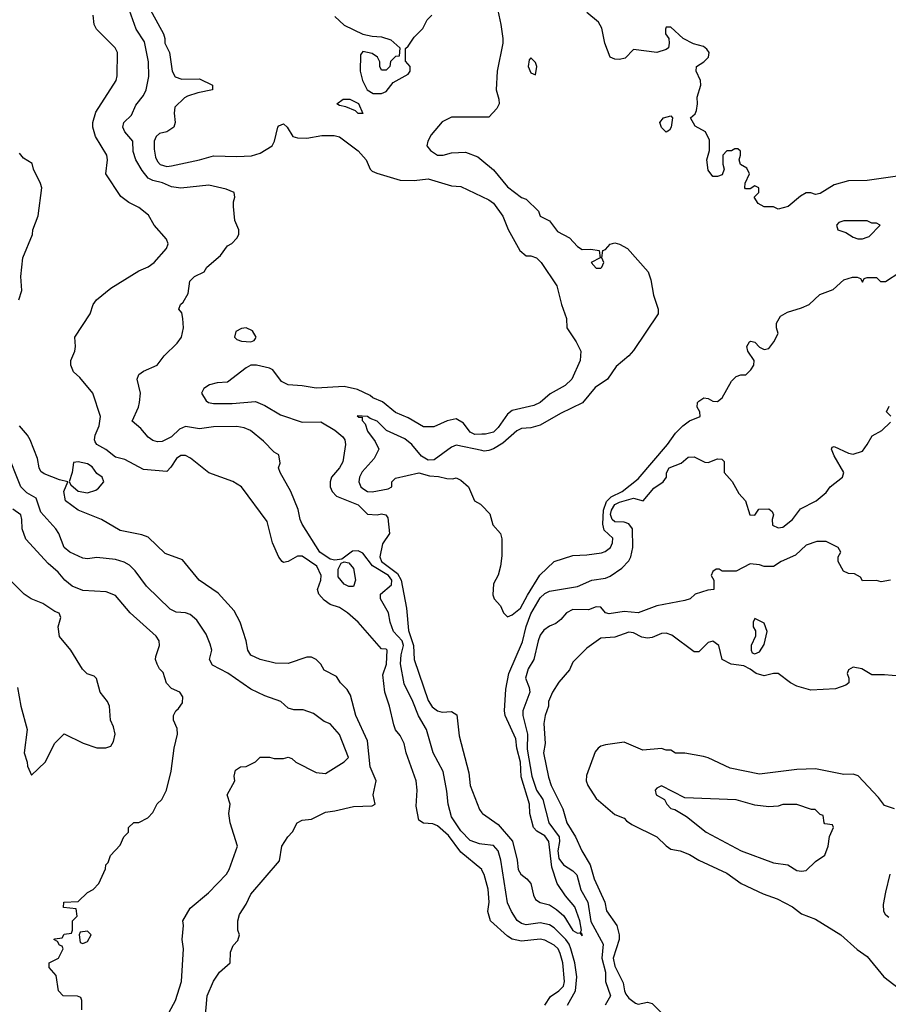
# Model space of a CAD drawing. Header units: inches. Extents: x 1793402 to 1900366, y 320852 to 470679.
# Tile 470 of 604: x 1868019 to 1871741, y 384313 to 388530. Entities that reach past the tile are written whole.
import ezdxf

# ---------------------------------------------------------------- set-up
doc = ezdxf.new("R2010")
doc.units = ezdxf.units.IN
doc.header["$MEASUREMENT"] = 0
doc.layers.add('B8368', color=7, linetype='Continuous')
doc.layers.add('B8378', color=7, linetype='Continuous')

msp = doc.modelspace()

# ---------------------------------------------------------------- linework, layer by layer
at = {"layer": 'B8368', "color": 4}
for points, elevation in [([(1868562.9, 388602.9), (1868635.3, 388470), (1868642, 388450), (1868642, 388430), (1868662, 388390), (1868673.2, 388310), (1868685.2, 388285.2), (1868714.6, 388274.6), (1868790, 388277.2), (1868846, 388250), (1868846, 388230), (1868783.1, 388216.9), (1868738, 388202), (1868725.2, 388194.8), (1868684.7, 388155.3), (1868680.9, 388130), (1868686, 388090), (1868679.6, 388070), (1868650, 388050.4), (1868618, 388042), (1868604, 388030), (1868596, 388010), (1868595.5, 387975.5), (1868601.5, 387941.5), (1868610, 387922), (1868622, 387910), (1868650, 387901.6), (1868670, 387904.2), (1868790.3, 387929.7), (1868850, 387947.6), (1868950, 387944.2), (1869012.4, 387947.6), (1869050, 387958), (1869101, 387990), (1869111, 388010), (1869125.5, 388070), (1869130, 388076), (1869150, 388083.7), (1869166, 388070), (1869189.4, 388029.4), (1869210, 388024), (1869250, 388022.7), (1869313.6, 388033.6), (1869366.4, 388033.6), (1869390, 388029), (1869470, 387968.7), (1869504, 387930), (1869521.2, 387890), (1869530, 387881.2), (1869550, 387872.7), (1869650, 387842.7), (1869710, 387841.2), (1869770, 387848.7), (1869870, 387819), (1869910, 387815.3), (1870000, 387773.1)], 208), ([(1870000, 384998.4), (1869990, 384999.6), (1869950, 385014.5), (1869910, 385056), (1869870, 385115.3), (1869855.1, 385170), (1869850, 385226), (1869834.5, 385310), (1869791.8, 385390), (1869762.7, 385490), (1869728.2, 385548.2), (1869704.5, 385610), (1869666.2, 385686.2), (1869651, 385771), (1869653.3, 385810), (1869664.2, 385850), (1869658, 385870), (1869621.6, 385910), (1869607.3, 385950), (1869599.5, 385990), (1869565.2, 386050), (1869565.2, 386070), (1869612, 386110), (1869613.8, 386130), (1869600.4, 386150), (1869530.6, 386190.6), (1869490, 386244.5), (1869470, 386255.6), (1869445.8, 386254.2), (1869399.8, 386220.2), (1869370, 386215.6), (1869350, 386219.6), (1869305.1, 386250), (1869229.4, 386370), (1869220.9, 386390), (1869212.5, 386432.5), (1869181.2, 386510), (1869135.3, 386590), (1869128.7, 386610), (1869135.3, 386630), (1869130, 386666), (1869110, 386678), (1869064.7, 386724.7), (1869008.7, 386770), (1868982, 386782), (1868950, 386787.3), (1868850, 386786.6), (1868790, 386777), (1868730, 386787), (1868704.4, 386775.6), (1868670, 386743.7), (1868630, 386724), (1868610, 386722), (1868590, 386728), (1868570, 386742), (1868538.7, 386778.7), (1868502, 386810), (1868529, 386870), (1868532.7, 386890), (1868537.2, 386930), (1868522.7, 386990), (1868529.3, 387010), (1868550, 387024.9), (1868608.7, 387050), (1868639, 387090), (1868694.7, 387145.3), (1868712.3, 387170), (1868722, 387210), (1868719, 387250), (1868714, 387274), (1868702, 387290), (1868708.7, 387310), (1868720.2, 387319.8), (1868742, 387358), (1868748.7, 387410), (1868768, 387430), (1868809.2, 387450.8), (1868822, 387470), (1868880.2, 387519.8), (1868910, 387562), (1868928.4, 387571.6), (1868950, 387594), (1868958, 387610), (1868958, 387630), (1868942, 387670), (1868935.3, 387730), (1868935.3, 387750), (1868942, 387770), (1868938, 387790), (1868904.7, 387804.7), (1868830, 387822), (1868710, 387809), (1868670, 387814), (1868631.4, 387831.4), (1868590, 387840.7), (1868570, 387851.8), (1868544.2, 387884.2), (1868517.6, 387930), (1868505.8, 387965.8), (1868503.7, 388010), (1868469.3, 388050), (1868460.9, 388070), (1868465.2, 388090), (1868498.4, 388121.6), (1868516.6, 388163.4), (1868550, 388206), (1868560.9, 388230), (1868573.4, 388286.6), (1868571.5, 388350), (1868554.8, 388434.7), (1868518, 388490), (1868489.5, 388569.5)], 212), ([(1870000, 384888), (1869999, 384890), (1869910, 384965.1), (1869856.2, 385036.2), (1869810, 385078), (1869790, 385086.3), (1869749.5, 385089.5), (1869730, 385102), (1869718.6, 385161.4), (1869722, 385230), (1869718, 385270), (1869676, 385390), (1869666.6, 385430), (1869650, 385464), (1869630, 385489), (1869622, 385510), (1869603.5, 385590), (1869584.2, 385650), (1869575.9, 385724.1), (1869591.6, 385770), (1869594, 385830), (1869590, 385834), (1869570, 385835.3), (1869470, 385949), (1869424, 385990), (1869390, 386012.7), (1869350, 386025.2), (1869324.4, 386044.4), (1869301.2, 386070), (1869295.1, 386090), (1869309.6, 386130), (1869311.6, 386150), (1869293.3, 386190), (1869230, 386232), (1869210, 386232.7), (1869170, 386209.3), (1869150, 386205.2), (1869144, 386210), (1869130, 386228.7), (1869102.7, 386290), (1869080.2, 386380.2), (1868970, 386528.7), (1868932.1, 386552.1), (1868830, 386589), (1868751.9, 386651.9), (1868730, 386664), (1868710, 386664), (1868691.3, 386650), (1868667.1, 386612.9), (1868650, 386595.3), (1868550, 386603.7), (1868470, 386647), (1868430, 386657), (1868388.6, 386688.6), (1868349.4, 386710), (1868342.7, 386722.7), (1868339.5, 386730), (1868342.9, 386750), (1868360.7, 386790), (1868365.1, 386830), (1868332.7, 386930), (1868277.6, 386997.6), (1868250, 387022), (1868238, 387050), (1868238, 387070), (1868256, 387110), (1868259.3, 387130), (1868256, 387170), (1868321.2, 387270), (1868334, 387310), (1868349, 387330), (1868410, 387380.7), (1868530, 387454.8), (1868570, 387471), (1868595.3, 387490), (1868648.7, 387550), (1868655.3, 387570), (1868648, 387590), (1868595.3, 387650), (1868572.1, 387692.1), (1868530, 387725.2), (1868486.8, 387746.8), (1868452.5, 387772.5), (1868389, 387870), (1868396, 387930), (1868392.7, 387950), (1868344, 388030), (1868333.2, 388070), (1868333.2, 388090), (1868345.6, 388134.4), (1868433.2, 388270), (1868437.2, 388290), (1868438, 388390), (1868428, 388410), (1868348.9, 388488.9), (1868338, 388510), (1868334, 388550)], 216), ([(1869370, 388543.7), (1869410, 388506), (1869490, 388468), (1869530, 388459), (1869570, 388457.2), (1869610, 388444), (1869648, 388410), (1869646, 388374), (1869630, 388372), (1869608.9, 388351.1), (1869606, 388330), (1869590, 388314), (1869570, 388314), (1869562, 388330), (1869562, 388350), (1869552, 388370), (1869530, 388384.7), (1869490, 388394), (1869480.4, 388379.6), (1869479, 388310), (1869489, 388270), (1869509, 388229), (1869534.6, 388214.6), (1869570, 388214), (1869590, 388222), (1869619.6, 388260.4), (1869683.6, 388296.4), (1869692, 388310), (1869692, 388330), (1869672.7, 388352.7), (1869672.7, 388407.3), (1869683.6, 388416.4), (1869710, 388455.3), (1869747.1, 388492.9), (1869766, 388530), (1869784.7, 388550)], 204), ([(1870000, 388112), (1869870, 388112), (1869830, 388092), (1869783.2, 388036.8), (1869768.7, 388010), (1869764, 387990), (1869779, 387970), (1869810, 387949.4), (1869834, 387950), (1869870, 387959.3), (1869930, 387962), (1869983.1, 387943.1), (1870000, 387928.9)], 204), ([(1868016, 387330), (1868029.2, 387370), (1868023.7, 387430), (1868032.7, 387510), (1868074, 387610), (1868075.3, 387630), (1868099, 387690), (1868114, 387810), (1868109.1, 387829.1), (1868078, 387890), (1868073.6, 387913.6), (1868036.4, 387936.4), (1868018, 387958)], 224), ([(1870000, 386754.9), (1869970, 386754), (1869950, 386762.8), (1869921.4, 386801.4), (1869890, 386821), (1869851.6, 386811.6), (1869793.6, 386786.4), (1869750, 386786), (1869684.5, 386824.5), (1869630, 386848), (1869574, 386894), (1869532, 386910), (1869521, 386921), (1869466.6, 386946.6), (1869410, 386959.1), (1869290, 386952.4), (1869230, 386962.3), (1869170, 386965.8), (1869141.1, 386981.1), (1869104.7, 387030), (1869090, 387037.3), (1869034, 387050), (1869010, 387050.7), (1868990, 387039.1), (1868910, 386978), (1868865.1, 386974.9), (1868833.2, 386966.8), (1868808, 386950), (1868798, 386930), (1868818, 386898), (1868828, 386890), (1868850, 386886), (1868930, 386886), (1869030, 386895.1), (1869070, 386878), (1869137.5, 386837.5), (1869230, 386806.6), (1869310, 386807), (1869370, 386772), (1869403.6, 386743.6), (1869412.3, 386730), (1869415.6, 386710), (1869403.8, 386636.2), (1869390, 386610.7), (1869356, 386570), (1869349.2, 386550), (1869349.3, 386530), (1869358, 386510), (1869377.2, 386490), (1869470, 386451.6), (1869510, 386412.7), (1869550.8, 386409.2), (1869570, 386414), (1869588.9, 386408.9), (1869597.2, 386397.2), (1869604, 386330), (1869574.5, 386285.5), (1869563, 386230), (1869569.7, 386210), (1869638.4, 386158.4), (1869653.5, 386130), (1869676.9, 386010), (1869685.8, 385914.2), (1869707.3, 385850), (1869709.6, 385790), (1869770, 385614), (1869787, 385587), (1869810, 385569.4), (1869830, 385564.5), (1869870, 385567.3), (1869893.1, 385553.1), (1869902.5, 385462.5), (1869944.1, 385304.1), (1869949.4, 385250), (1869990, 385148), (1870000, 385133)], 208), ([(1870000, 386684.5), (1869890, 386707.3), (1869870, 386699.1), (1869795.1, 386644.9), (1869770, 386642.8), (1869741.3, 386661.3), (1869699.1, 386710), (1869670, 386735.5), (1869590.7, 386770.7), (1869551, 386810), (1869521.4, 386821.4), (1869510, 386830.7), (1869466, 386834), (1869472.7, 386827.3), (1869487.3, 386827.3), (1869487.3, 386812.7), (1869499.3, 386799.3), (1869510, 386768), (1869543.1, 386723.1), (1869558, 386690), (1869539, 386650), (1869486.7, 386593.3), (1869476, 386570), (1869473.2, 386550), (1869481.2, 386530), (1869490, 386522.7), (1869510, 386509.6), (1869530, 386507.3), (1869598.8, 386521.2), (1869614, 386530), (1869614, 386550), (1869630, 386566), (1869730, 386589.2), (1869776, 386576), (1869813.6, 386573.6), (1869850, 386565.2), (1869876, 386564), (1869890, 386568), (1869910, 386558), (1869942, 386530), (1869968.7, 386470), (1869994.6, 386454.6), (1870000, 386448.9)], 204), ([(1868814, 384250), (1868822.7, 384350), (1868850, 384412), (1868875.3, 384450), (1868922, 384490), (1868923.1, 384536.9), (1868934.6, 384565.4), (1868953.6, 384586.4), (1868962, 384610), (1868954, 384630), (1868954, 384670), (1868962, 384698), (1868990, 384742), (1869010, 384784.7), (1869132.1, 384927.9), (1869142, 384990), (1869168, 385030), (1869188.9, 385051.1), (1869208, 385090), (1869230, 385101), (1869270, 385106), (1869330, 385136), (1869370, 385141), (1869450, 385160.7), (1869530, 385162.8), (1869542, 385170), (1869534, 385210), (1869547, 385270), (1869521.6, 385330), (1869510, 385442), (1869459.3, 385550), (1869437, 385637), (1869422, 385662), (1869394, 385690), (1869377.2, 385717.2), (1869324.1, 385744.1), (1869309.2, 385770), (1869290, 385789.2), (1869270, 385799.3), (1869250, 385799.3), (1869170, 385772.7), (1869113.6, 385773.6), (1869050, 385789.2), (1869010, 385808.7), (1868997.2, 385830), (1868989.4, 385870), (1868963.7, 385950), (1868938.7, 385998.7), (1868870, 386074), (1868788.7, 386130), (1868716.5, 386216.5), (1868643.2, 386243.2), (1868570, 386313.2), (1868543.2, 386323.2), (1868450, 386342.7), (1868369.4, 386389.4), (1868270, 386429), (1868215.3, 386470), (1868208, 386510), (1868226, 386550), (1868190, 386559), (1868124.8, 386584.8), (1868110, 386595.3), (1868102.7, 386610), (1868095.1, 386650), (1868063.7, 386730), (1868052.7, 386750), (1868019.3, 386790)], 224), ([(1868660.1, 384279.9), (1868686.6, 384330), (1868712.7, 384410), (1868722, 384550), (1868715.3, 384590), (1868722, 384650), (1868719, 384670), (1868750, 384724.7), (1868829, 384790), (1868905.2, 384870), (1868917.2, 384890), (1868953.2, 384990), (1868922, 385090), (1868915.3, 385130), (1868922, 385170), (1868908.7, 385210), (1868942, 385270), (1868938, 385290), (1868944.7, 385315.3), (1868966, 385330), (1868990, 385332), (1869030, 385352), (1869050, 385371.3), (1869090, 385371.3), (1869110, 385366), (1869150, 385366), (1869170, 385371.3), (1869185.4, 385365.4), (1869202, 385350), (1869290, 385306), (1869330, 385301), (1869410, 385351.3), (1869428.7, 385370), (1869390, 385468), (1869350, 385514), (1869324.7, 385524.7), (1869278, 385558), (1869233.6, 385573.6), (1869194.6, 385574.6), (1869170, 385582), (1869138, 385610), (1869070, 385634), (1869010, 385662.7), (1868911, 385731), (1868846, 385766), (1868832.7, 385790), (1868842.7, 385830), (1868835.5, 385855.5), (1868818, 385898), (1868778.6, 385958.6), (1868750, 385982.7), (1868730, 385989.3), (1868690, 385993.2), (1868664.8, 386004.8), (1868563.3, 386103.3), (1868514, 386170), (1868490, 386193.2), (1868466.8, 386206.8), (1868430, 386218), (1868350, 386226), (1868310, 386220.9), (1868290, 386223.7), (1868234, 386250), (1868209.7, 386269.7), (1868187, 386330), (1868174.5, 386350), (1868110, 386421.2), (1868090, 386481.2), (1868050, 386503.7), (1868024.5, 386530), (1867963.3, 386683.3)], 228), ([(1868286, 384290), (1868286, 384330), (1868282, 384342), (1868267.3, 384347.3), (1868206, 384350), (1868186, 384370), (1868176.4, 384436.4), (1868146, 384470), (1868146, 384490), (1868186, 384510), (1868206, 384550), (1868202, 384562), (1868190, 384566), (1868182, 384582), (1868166, 384590), (1868170, 384594), (1868202, 384598), (1868210, 384614), (1868242, 384618), (1868246, 384630), (1868246, 384670), (1868266, 384690), (1868262, 384722), (1868207.3, 384727.3), (1868208, 384750), (1868270, 384754), (1868310, 384792), (1868334.6, 384805.4), (1868358, 384830), (1868387.3, 384892.7), (1868388, 384910), (1868399, 384921), (1868409.1, 384950.9), (1868450, 384994), (1868466, 385030), (1868486, 385050), (1868486, 385070), (1868508.4, 385091.6), (1868530, 385092), (1868568.4, 385111.6), (1868590, 385134), (1868608.9, 385171.1), (1868628, 385190), (1868648.7, 385230), (1868668.4, 385311.6), (1868682, 385410), (1868695.3, 385470), (1868694.6, 385494.6), (1868678, 385530), (1868678, 385550), (1868688, 385570), (1868700.4, 385579.6), (1868716.4, 385603.6), (1868718, 385630), (1868706, 385650), (1868670, 385666), (1868649.1, 385689.1), (1868633.6, 385733.6), (1868618, 385750), (1868608, 385770), (1868602, 385790), (1868603.1, 385803.1), (1868619, 385850), (1868617.2, 385870), (1868604, 385890), (1868493.2, 385990), (1868430, 386064), (1868390, 386079), (1868290, 386086), (1868244.2, 386104.2), (1868212.3, 386130), (1868183.9, 386163.9), (1868141.2, 386201.2), (1868045.4, 386305.4), (1868029.6, 386349.6), (1868029.3, 386390), (1868024, 386410), (1867990, 386433.2)], 232), ([(1868010.5, 385670.5), (1868024.9, 385590), (1868051.3, 385490), (1868038, 385390), (1868052, 385350), (1868052.7, 385332.7), (1868070, 385294), (1868128, 385350), (1868170, 385432), (1868210, 385471.3), (1868291.1, 385431.1), (1868350, 385411.3), (1868388.9, 385411.1), (1868410, 385418), (1868422, 385438), (1868429, 385470), (1868422, 385502), (1868409, 385530), (1868404, 385590), (1868395.3, 385610), (1868364, 385650), (1868348.9, 385708.9), (1868338, 385718), (1868309.1, 385729.1), (1868288.9, 385748.9), (1868239, 385830), (1868190, 385888), (1868184, 385930), (1868195.3, 385970), (1868188.4, 385988.4), (1868170, 385995.3), (1868118, 386030), (1868068, 386050), (1868038, 386070), (1867978, 386130)], 236)]:
    msp.add_lwpolyline(points, dxfattribs=dict(at, elevation=elevation))
for points, elevation in [([(1869490, 388128), (1869470, 388128.7), (1869459, 388139), (1869416.4, 388156.4), (1869390, 388162), (1869378, 388170), (1869406, 388190), (1869434, 388190), (1869471.1, 388171.1)], 204), ([(1868990, 387209.6), (1868970, 387207.6), (1868946, 387194), (1868939.3, 387170), (1868950, 387160.4), (1868970, 387153.7), (1869009.6, 387150.4), (1869024.1, 387155.9), (1869030, 387164.7), (1869032.7, 387170), (1869017.7, 387197.7)], 212), ([(1868270, 386636.2), (1868250, 386633.2), (1868244, 386590), (1868231.3, 386550), (1868238, 386538), (1868270.4, 386510.4), (1868310, 386503.8), (1868345.4, 386514.6), (1868356.9, 386523.1), (1868379.3, 386550), (1868372.7, 386570), (1868350, 386587), (1868330, 386615.1), (1868310, 386628)], 224), ([(1869430, 386102), (1869410, 386112.3), (1869383.9, 386143.9), (1869383.8, 386176.2), (1869397.5, 386202.5), (1869410, 386208), (1869430, 386203.8), (1869450, 386179.1), (1869458.9, 386130), (1869450, 386102.7)], 212), ([(1868310, 384626), (1868278, 384622), (1868274, 384610), (1868278, 384578), (1868290, 384574), (1868310, 384582), (1868326, 384610)], 232)]:
    msp.add_lwpolyline(points, close=True, dxfattribs=dict(at, elevation=elevation))
at = {"layer": 'B8378', "color": 4}
for points, elevation in [([(1870000, 388735.9), (1870010, 388739.5), (1870050, 388739.5), (1870058.4, 388730), (1870062.9, 388710), (1870059.5, 388610), (1870081.2, 388510), (1870089.2, 388450), (1870089.2, 388430), (1870065.2, 388310), (1870061.2, 388230), (1870072.7, 388190), (1870073.2, 388170), (1870064, 388150), (1870030, 388112), (1870000, 388112)], 204), ([(1871830, 387867.6), (1871650, 387840.9), (1871570, 387839.3), (1871510, 387822.7), (1871450, 387786), (1871430, 387782), (1871410, 387788.7), (1871390, 387788.7), (1871365.4, 387774.6), (1871312, 387730), (1871270, 387718), (1871250, 387728), (1871208.9, 387728.9), (1871183.1, 387743.1), (1871166, 387770), (1871186, 387790), (1871186, 387810), (1871170, 387818), (1871150, 387806), (1871130, 387806), (1871126, 387810), (1871128, 387830), (1871146, 387870), (1871134.6, 387894.6), (1871108, 387910), (1871102, 387930), (1871108, 387950), (1871107.3, 387967.3), (1871096.4, 387976.4), (1871083.6, 387976.4), (1871070, 387968), (1871050, 387968), (1871032, 387950), (1871031.6, 387911.6), (1871038, 387890), (1871030, 387866), (1871010, 387858), (1870990, 387858), (1870970, 387886), (1870964, 387930), (1870975.3, 387970), (1870974.6, 388014.6), (1870958, 388050), (1870913.6, 388073.6), (1870893.2, 388110), (1870913.3, 388126.7), (1870918.9, 388141.1), (1870924, 388170), (1870921.7, 388198.3), (1870938.4, 388250), (1870937, 388270), (1870918, 388310), (1870919.3, 388330), (1870951, 388349), (1870970.9, 388369.1), (1870973.3, 388390), (1870963.7, 388403.7), (1870950, 388414.7), (1870906.7, 388426.7), (1870862, 388450), (1870810, 388498), (1870790, 388498), (1870786, 388490), (1870786.8, 388470), (1870801, 388450), (1870802.8, 388430), (1870798.8, 388410), (1870790, 388402.7), (1870750, 388389.6), (1870650, 388402), (1870614.2, 388365.8), (1870590, 388359.7), (1870570, 388360.5), (1870550, 388369.6), (1870526, 388430), (1870513.4, 388493.4), (1870498.9, 388518.9), (1870450, 388560.7)], 196), ([(1870000, 387928.9), (1870050, 387886.6), (1870110, 387814.5), (1870170, 387769), (1870190, 387761.2), (1870242, 387710), (1870250, 387688.7), (1870289.1, 387669.1), (1870323.2, 387623.2), (1870375.5, 387595.5), (1870410, 387558), (1870430, 387546), (1870467.3, 387547.3), (1870502, 387542), (1870506, 387510), (1870468.7, 387490), (1870490, 387466), (1870510, 387466), (1870514, 387470), (1870522, 387490), (1870514, 387510), (1870518, 387542), (1870530, 387546), (1870550, 387568), (1870570, 387574), (1870590, 387569), (1870624, 387550), (1870712.3, 387450), (1870724, 387416), (1870734.5, 387350), (1870755.1, 387290), (1870755.8, 387270), (1870650, 387113.4), (1870629.4, 387090), (1870575.3, 387044.7), (1870538.4, 386990), (1870485.8, 386954.2), (1870431.6, 386888.4), (1870336.8, 386843.2), (1870250, 386793.7), (1870210, 386781.7), (1870170, 386778.7), (1870150, 386768.7), (1870090, 386716.9), (1870050, 386691.7), (1870030, 386684.4), (1870010, 386682.4), (1870000, 386684.5)], 204), ([(1870000, 387773.1), (1870030, 387759), (1870050, 387744), (1870090, 387689), (1870112.1, 387632.1), (1870162, 387542), (1870190, 387519), (1870210, 387519), (1870234, 387510), (1870253.2, 387490), (1870321.2, 387390), (1870341.2, 387310), (1870362, 387250), (1870364, 387210), (1870404, 387150), (1870424, 387110), (1870421.2, 387070), (1870385.2, 386990), (1870357, 386963), (1870292.1, 386927.9), (1870250, 386891), (1870222, 386878), (1870130, 386856), (1870110, 386841), (1870070, 386782.8), (1870050, 386764), (1870015.3, 386755.3), (1870000, 386754.9)], 208), ([(1870000, 386448.9), (1870033.6, 386413.6), (1870047.2, 386367.2), (1870079, 386330), (1870086, 386306), (1870085.6, 386234.4), (1870079, 386190), (1870069.1, 386150.9), (1870050, 386114), (1870047, 386067), (1870052.7, 386050), (1870079.1, 386019.1), (1870092.3, 385990), (1870110, 385972.3), (1870130, 385981.6), (1870166, 386010), (1870194.7, 386065.3), (1870248.8, 386151.2), (1870310, 386209.4), (1870390, 386235.6), (1870450, 386237.6), (1870512.7, 386247.3), (1870527.5, 386252.5), (1870550.8, 386270), (1870559.1, 386290), (1870560.5, 386310), (1870523.9, 386343.9), (1870517.7, 386370), (1870520.6, 386430), (1870534.1, 386465.9), (1870553.5, 386486.5), (1870600.4, 386510), (1870670, 386563), (1870794.9, 386710), (1870830, 386759.6), (1870860.4, 386790), (1870890, 386811.6), (1870934.8, 386830), (1870934, 386850), (1870922, 386870), (1870923.1, 386890), (1870930, 386896.9), (1870950.9, 386910.9), (1870970, 386907.8), (1870990, 386896.9), (1871010, 386894.5), (1871028.9, 386911.1), (1871070, 386981.2), (1871090, 387001.2), (1871110, 387009.2), (1871130.8, 387009.2), (1871152, 387030), (1871164.7, 387050), (1871166, 387070), (1871138.8, 387110), (1871134.8, 387130), (1871146.8, 387150), (1871152.9, 387152.9), (1871170, 387148.7), (1871190, 387128), (1871210, 387118), (1871230, 387122), (1871251.3, 387150), (1871270, 387186), (1871262, 387210), (1871262, 387230), (1871279.6, 387260.4), (1871310, 387278), (1871370, 387295.3), (1871402, 387310), (1871447.5, 387352.5), (1871505.4, 387374.6), (1871550, 387415.3), (1871587.3, 387427.3), (1871607.3, 387427.3), (1871622, 387422), (1871630, 387406), (1871638, 387422), (1871650, 387426), (1871690, 387426), (1871708, 387408), (1871728.7, 387408.7), (1871790, 387448.7)], 204), ([(1871751.6, 386831.6), (1871734, 386850), (1871744.7, 386875.3)], 208), ([(1870000, 385133), (1870002, 385130), (1870070, 385083.7), (1870131.1, 385011.1), (1870151.5, 384930), (1870155.6, 384890), (1870166.6, 384870), (1870192.7, 384850), (1870209.5, 384830), (1870220.7, 384780.7), (1870230, 384762), (1870249.4, 384749.4), (1870290, 384739.3), (1870319.1, 384719.1), (1870351.6, 384691.6), (1870390, 384629.5), (1870410, 384617.2), (1870419, 384619), (1870430, 384606), (1870430, 384614), (1870422, 384622), (1870426, 384630), (1870419.3, 384670), (1870398.4, 384730), (1870358, 384778), (1870323, 384830), (1870300.2, 384900.3), (1870286.7, 385010), (1870270, 385034.4), (1870234.9, 385054.9), (1870221.6, 385070), (1870205.3, 385130), (1870204.4, 385170), (1870167.5, 385287.5), (1870165.4, 385350), (1870150.2, 385409.7), (1870145.7, 385450), (1870099.3, 385550), (1870096.4, 385570), (1870103.1, 385663.1), (1870115.6, 385730), (1870174.5, 385865.5), (1870189.1, 385930.9), (1870210, 385985.2), (1870250, 386054.5), (1870270, 386072.3), (1870290, 386082.7), (1870410, 386102), (1870470.6, 386129.4), (1870530, 386138), (1870550, 386146.6), (1870599.1, 386180.9), (1870630, 386212.7), (1870638.7, 386230), (1870646.7, 386270), (1870644.9, 386350), (1870630, 386370.8), (1870610, 386378), (1870570, 386379.5), (1870557.6, 386390), (1870550.4, 386410.4), (1870554.6, 386430), (1870570, 386453.5), (1870590, 386464), (1870650, 386481.2), (1870691.3, 386470), (1870736.8, 386523.2), (1870776, 386550), (1870791, 386570), (1870791.3, 386588.7), (1870802, 386610), (1870854, 386630), (1870883.6, 386656.4), (1870910, 386658), (1870955.3, 386635.3), (1870970, 386634), (1871010, 386648.7), (1871028.4, 386648.4), (1871038, 386638), (1871038, 386590), (1871072.7, 386552.7), (1871100.2, 386500.2), (1871128.7, 386470), (1871148, 386410), (1871170, 386408), (1871186.8, 386433.2), (1871230, 386435.3), (1871243.1, 386423.1), (1871248.7, 386410), (1871244, 386390), (1871245.6, 386365.6), (1871270, 386354), (1871290, 386357.2), (1871331, 386390), (1871365.5, 386434.5), (1871432, 386470), (1871474.4, 386505.6), (1871492, 386530), (1871544.7, 386570), (1871551, 386590), (1871510, 386662), (1871498, 386690), (1871501, 386699), (1871510, 386702), (1871570, 386674), (1871590, 386669), (1871630, 386682), (1871651.3, 386710), (1871671.6, 386748.4), (1871714, 386770), (1871750, 386806)], 208), ([(1871751.1, 386128.9), (1871710, 386122), (1871690, 386128), (1871630, 386126), (1871622, 386142), (1871596.4, 386156.4), (1871570, 386158), (1871548.7, 386168.7), (1871526, 386210), (1871526, 386230), (1871538, 386250), (1871526, 386270), (1871474.6, 386294.6), (1871434.6, 386294.6), (1871390, 386279), (1871343, 386237), (1871282, 386210), (1871250, 386188.7), (1871210, 386188), (1871190, 386195.3), (1871150, 386199), (1871090, 386168), (1871028.7, 386168.7), (1871016.4, 386176.4), (1871003.6, 386176.4), (1870990, 386166), (1870982, 386150), (1870994, 386130), (1870994, 386090), (1870967.3, 386087.3), (1870914, 386070), (1870892, 386050), (1870870, 386042), (1870750, 386019.3), (1870670, 385989.6), (1870610, 385995.6), (1870544.8, 385984.8), (1870529.4, 385989.4), (1870510, 386013.2), (1870490, 386016), (1870456.8, 386003.2), (1870390, 386003.7), (1870362.8, 385990), (1870338.8, 385961.2), (1870316.7, 385943.3), (1870290, 385932.3), (1870265.1, 385914.9), (1870250, 385894), (1870240.4, 385870), (1870222, 385790), (1870198.8, 385750), (1870186.8, 385710), (1870202, 385670), (1870204.7, 385650), (1870175.8, 385570), (1870174.9, 385550), (1870195.8, 385470), (1870194.4, 385405.6), (1870214, 385290), (1870234, 385230), (1870261.1, 385190), (1870287.4, 385090), (1870330.3, 385030), (1870332.9, 385010), (1870325.2, 384970), (1870330, 384938), (1870350, 384910.3), (1870390, 384885.3), (1870407.1, 384867.1), (1870423.5, 384803.5), (1870454, 384750), (1870467.2, 384667.2), (1870519.6, 384570), (1870514.4, 384510), (1870530.2, 384450), (1870530.2, 384410), (1870550.4, 384350), (1870528.5, 384310)], 212), ([(1871790, 385718), (1871724.7, 385724.7), (1871670, 385724), (1871628, 385750), (1871590, 385757.2), (1871570, 385746), (1871564.7, 385730), (1871572, 385710), (1871572, 385690), (1871559.8, 385680.2), (1871515.3, 385664.7), (1871410, 385659), (1871350, 385676), (1871322, 385690), (1871270, 385729.2), (1871250, 385729.3), (1871210, 385719.5), (1871175.3, 385730), (1871150, 385749), (1871122, 385762), (1871068, 385770), (1871029, 385790), (1871015.3, 385850), (1870990, 385868.7), (1870970, 385862), (1870930, 385822), (1870910, 385822), (1870814.2, 385894.2), (1870790, 385902.7), (1870770, 385900.9), (1870730, 385883.7), (1870710, 385880.9), (1870685.6, 385885.6), (1870650, 385903.7), (1870630, 385907), (1870570, 385885.1), (1870510, 385880.9), (1870450, 385839), (1870390, 385778), (1870374.8, 385745.2), (1870330, 385693.2), (1870302.8, 385650), (1870286, 385610), (1870284.7, 385590), (1870270.6, 385549.4), (1870264.9, 385515.1), (1870270.4, 385430), (1870264.2, 385390), (1870285.4, 385285.4), (1870296.5, 385250), (1870347, 385150), (1870363.8, 385090), (1870401.6, 385030), (1870428, 384970), (1870463.8, 384910), (1870480.5, 384850), (1870527.3, 384750), (1870534, 384714), (1870578, 384650), (1870588.4, 384610), (1870588.5, 384590), (1870562, 384510), (1870570, 384476), (1870604.7, 384404.7), (1870610.3, 384370), (1870617.1, 384357.1), (1870630, 384339.3), (1870657.5, 384317.5), (1870670, 384313.4), (1870710, 384322.8), (1870730, 384316), (1870770, 384276)], 216), ([(1871768, 385150), (1871724.8, 385164.8), (1871699.1, 385199.1), (1871611.6, 385291.6), (1871590, 385299.3), (1871550, 385297.2), (1871430, 385320.9), (1871350, 385318), (1871190, 385299.3), (1871064.1, 385324.1), (1870970, 385368.7), (1870950, 385374), (1870868.9, 385388.9), (1870830, 385389), (1870810, 385402), (1870790, 385402), (1870770, 385408.7), (1870690, 385402), (1870610, 385435.3), (1870530, 385424), (1870510, 385419), (1870498, 385410), (1870485.8, 385394.2), (1870447.5, 385292.5), (1870447.3, 385270), (1870454, 385250), (1870490, 385194.8), (1870570, 385126), (1870610, 385110.8), (1870618.8, 385098.8), (1870642.5, 385082.5), (1870750, 385030.8), (1870790, 384991.3), (1870810, 384978), (1870850, 384971), (1870890, 384954.8), (1870930, 384930.8), (1871050, 384874), (1871110.5, 384830.5), (1871205.5, 384785.5), (1871265.2, 384765.2), (1871330.5, 384730.5), (1871370, 384701), (1871430, 384678), (1871538, 384610), (1871607.5, 384547.5), (1871650, 384518), (1871722, 384430), (1871850, 384332)], 224), ([(1870366.6, 384310), (1870401.1, 384370), (1870406, 384430), (1870398.5, 384490), (1870381.5, 384550), (1870374.5, 384570), (1870358.9, 384590), (1870310, 384640.5), (1870290, 384653), (1870250, 384661.3), (1870190, 384653.6), (1870170, 384658.4), (1870151.3, 384671.3), (1870126.6, 384710), (1870110, 384748), (1870081.3, 384930), (1870069.7, 384969.7), (1870050, 384992.7), (1870000, 384998.4)], 212), ([(1870269, 384310), (1870294.2, 384345.8), (1870330, 384370.6), (1870349.4, 384390), (1870354.3, 384410), (1870346.3, 384490), (1870335.8, 384530), (1870327, 384550), (1870310, 384567), (1870270, 384587.3), (1870250, 384591.6), (1870170, 384582.9), (1870130, 384591.8), (1870110, 384604.5), (1870037.2, 384670), (1870025.2, 384710), (1870031.6, 384750), (1870026.8, 384806.8), (1870009.3, 384869.3), (1870000, 384888)], 216), ([(1871744.1, 384684.1), (1871730, 384695.3), (1871722.7, 384710), (1871720.2, 384739.8), (1871730, 384794), (1871749.2, 384870)], 224)]:
    msp.add_lwpolyline(points, dxfattribs=dict(at, elevation=elevation))
for points, elevation in [([(1870210, 388366), (1870202, 388358), (1870198, 388330), (1870210, 388302), (1870230, 388294), (1870235.3, 388330), (1870230, 388346)], 204), ([(1870790, 388048.7), (1870770, 388068), (1870762, 388090), (1870778, 388110), (1870810, 388118), (1870816, 388110), (1870811, 388069), (1870803.6, 388056.4)], 196), ([(1871550, 387669.2), (1871530, 387661.2), (1871518.8, 387650), (1871524.7, 387630), (1871558.8, 387618.8), (1871590, 387598), (1871610, 387591.3), (1871630, 387591.3), (1871650, 387598), (1871659, 387601), (1871706, 387650), (1871690, 387658), (1871670, 387658), (1871650, 387668)], 204), ([(1871170, 385966), (1871162, 385950), (1871162, 385930), (1871172, 385912), (1871172, 385890), (1871154, 385850), (1871154, 385830), (1871158, 385818), (1871170, 385814), (1871190, 385822), (1871210, 385854), (1871222, 385910), (1871210, 385946)], 216), ([(1870770, 385249), (1870750, 385239), (1870742.8, 385230), (1870746, 385210), (1870782, 385190), (1870792, 385170), (1870810, 385152), (1870826.8, 385146.8), (1870876.8, 385116.8), (1870961, 385050), (1871111, 384970), (1871250, 384919.1), (1871310.6, 384910.6), (1871350, 384886.8), (1871370, 384882.8), (1871390, 384886), (1871430, 384924.7), (1871470, 384952), (1871484, 384990), (1871488.7, 385031.3), (1871506, 385070), (1871502, 385082), (1871470, 385086), (1871466, 385090), (1871462, 385122), (1871450, 385126), (1871428, 385148), (1871412, 385148), (1871348.9, 385168.9), (1871290, 385168.7), (1871270, 385161.2), (1871230, 385159.3), (1871170, 385166.6), (1871090, 385189.3), (1870870, 385198)], 228)]:
    msp.add_lwpolyline(points, close=True, dxfattribs=dict(at, elevation=elevation))

doc.saveas('drawing.dxf')
